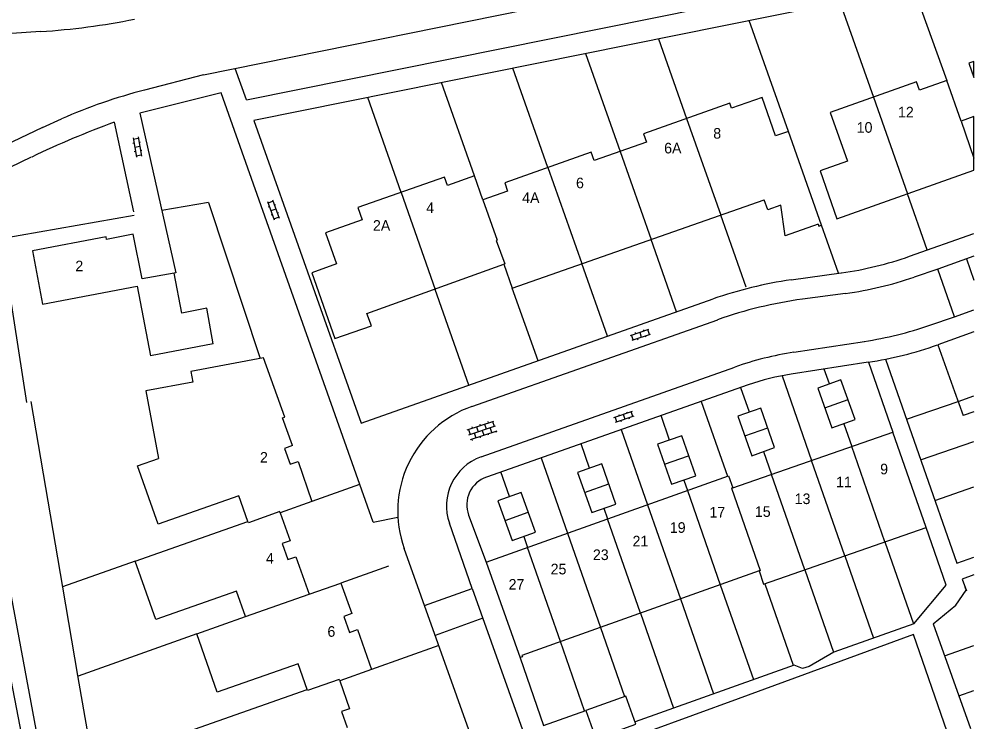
# Model space of a CAD drawing. Extents: x 148816 to 151297, y 399515 to 402500.
# Drawn here: x 151184.7 to 151297.2, y 399600.9 to 399683.8 of the extents above; entities that cross this region are included whole.
import ezdxf

# ---------------------------------------------------------------- set-up
doc = ezdxf.new("R2010")
doc.units = 0
for name, color, linetype in [('B01 Hoofdgebouw  [D] Norm', 7, 'Continuous'), ('B01 Hoofdgebouw  [T] Norm', 7, 'Continuous'), ('B02 Bijgebouw  [D] Norm', 7, 'Continuous'), ('B02 Bijgebouw  [T] Norm', 7, 'Continuous'), ('B07 Tussenmuur  [D] Norm', 7, 'Continuous'), ('S02 Open verharding  Norm', 7, 'Continuous'), ('T04 Haag heg  [D] Gem', 7, 'Continuous'), ('V00 Kant verharding algemeen  [T] Norm', 7, 'Continuous'), ('V00 Kant verharding algemeen secundair  [T] Gem', 7, 'Continuous'), ('Z02 Huisnummer  [Tekst] Norm', 7, 'Continuous')]:
    doc.layers.add(name, color=color, linetype=linetype)

msp = doc.modelspace()

# ---------------------------------------------------------------- linework, layer by layer
at = {"layer": 'B01 Hoofdgebouw  [D] Norm'}
for p, q in [((151207.53, 399645.48), (151200.17, 399644.08)), ((151295.38, 399638.7), (151297.24, 399639.36)), ((151291.62, 399623.82), (151287.7, 399635.07)), ((151239.74, 399619.73), (151243.76, 399608.44))]:
    msp.add_line(p, q, dxfattribs=at)
for points in [[(151239.35, 399662.46), (151241.05, 399657.7), (151240.93, 399657.66), (151241.92, 399654.92), (151241.8, 399654.88)], [(151278.88, 399659.6), (151275, 399658.23), (151274.47, 399661.83), (151272.94, 399661.29), (151272.53, 399662.46)], [(151204.92, 399642.21), (151205.15, 399640.98), (151199.61, 399639.94), (151201.11, 399631.96)], [(151215.45, 399625.56), (151215.4, 399625.7), (151211.71, 399624.38), (151211.65, 399624.54)]]:
    msp.add_lwpolyline(points, dxfattribs=at)
at = {"layer": 'B01 Hoofdgebouw  [T] Norm'}
for p, q in [((151281.56, 399641.25), (151278.83, 399640.27)), ((151283.24, 399636.54), (151281.56, 399641.25)), ((151278.83, 399640.27), (151280.51, 399635.57)), ((151294.97, 399639.85), (151295.98, 399637.02)), ((151272.12, 399637.9), (151269.42, 399636.95)), ((151273.75, 399633.24), (151272.12, 399637.9)), ((151269.42, 399636.95), (151271.05, 399632.29)), ((151280.51, 399635.57), (151283.24, 399636.54)), ((151297.24, 399637.47), (151295.98, 399637.02)), ((151262.79, 399634.62), (151259.94, 399633.64)), ((151264.44, 399629.91), (151262.79, 399634.62)), ((151268.82, 399628.49), (151287.7, 399635.07)), ((151216.9, 399633.48), (151215.97, 399633.15)), ((151215.97, 399633.15), (151216.63, 399631.29)), ((151259.94, 399633.64), (151261.59, 399628.93)), ((151271.05, 399632.29), (151273.75, 399633.24)), ((151198.64, 399631.09), (151201.11, 399631.96)), ((151201.06, 399624.21), (151198.64, 399631.09)), ((151216.63, 399631.29), (151217.56, 399631.62)), ((151217.56, 399631.62), (151219.19, 399626.9)), ((151253.36, 399631.32), (151250.51, 399630.32)), ((151255.04, 399626.59), (151253.36, 399631.32)), ((151239.74, 399619.73), (151268.32, 399629.91)), ((151250.51, 399630.32), (151252.19, 399625.59)), ((151261.59, 399628.93), (151264.44, 399629.91)), ((151268.32, 399629.91), (151268.82, 399628.49)), ((151210.59, 399627.56), (151201.06, 399624.21)), ((151211.65, 399624.54), (151210.59, 399627.56)), ((151243.86, 399627.95), (151241.11, 399626.98)), ((151245.56, 399623.26), (151243.86, 399627.95)), ((151219.19, 399626.9), (151215.45, 399625.56)), ((151241.11, 399626.98), (151242.81, 399622.29)), ((151252.19, 399625.59), (151255.04, 399626.59)), ((151215.45, 399625.56), (151216.63, 399622.26)), ((151198.35, 399619.86), (151211.65, 399624.54)), ((151242.81, 399622.29), (151245.56, 399623.26)), ((151272.45, 399617.14), (151291.62, 399623.82)), ((151216.63, 399622.26), (151215.68, 399621.92)), ((151215.68, 399621.92), (151216.35, 399620.04)), ((151200.78, 399612.97), (151198.35, 399619.86)), ((151216.35, 399620.04), (151217.3, 399620.37)), ((151217.3, 399620.37), (151218.85, 399615.94)), ((151271.91, 399618.7), (151248.67, 399610.42)), ((151271.91, 399618.7), (151272.45, 399617.14)), ((151210.31, 399616.33), (151200.78, 399612.97)), ((151211.37, 399613.31), (151210.31, 399616.33)), ((151218.85, 399615.94), (151222.62, 399617.27)), ((151222.62, 399617.27), (151223.9, 399613.68)), ((151205.61, 399611.28), (151211.37, 399613.31)), ((151223.9, 399613.68), (151222.95, 399613.34)), ((151222.95, 399613.34), (151223.63, 399611.45)), ((151223.63, 399611.45), (151224.58, 399611.79)), ((151224.58, 399611.79), (151226.23, 399607.08)), ((151208.04, 399604.4), (151205.61, 399611.28)), ((151248.67, 399610.42), (151243.96, 399608.74)), ((151244.03, 399608.56), (151243.75, 399608.47)), ((151243.96, 399608.74), (151244.03, 399608.56)), ((151217.56, 399607.75), (151208.04, 399604.4)), ((151218.63, 399604.73), (151217.56, 399607.75)), ((151226.23, 399607.08), (151222.47, 399605.75)), ((151222.47, 399605.75), (151223.62, 399602.45)), ((151205.33, 399600.05), (151218.63, 399604.73)), ((151223.62, 399602.45), (151222.67, 399602.11)), ((151222.67, 399602.11), (151223.34, 399600.23))]:
    msp.add_line(p, q, dxfattribs=at)
for points in [[(151297.24, 399678.8), (151296.63, 399678.58), (151297.24, 399676.89)], [(151297.24, 399676.89), (151297.24, 399678.8)], [(151297.24, 399672.31), (151295.73, 399671.76), (151294.05, 399676.54), (151290.84, 399675.41), (151290.49, 399676.37), (151280.3, 399672.78), (151282.33, 399667.04), (151279.1, 399665.9), (151281.1, 399660.23), (151297.24, 399665.95)], [(151278.88, 399659.6), (151278.96, 399659.36), (151279.28, 399659.47), (151275.37, 399670.53), (151273.86, 399670), (151272.26, 399674.52), (151268.68, 399673.26), (151268.46, 399673.87), (151258.28, 399670.27), (151258.63, 399669.27), (151252.46, 399667.09), (151252.11, 399668.1), (151241.92, 399664.49), (151242.27, 399663.5), (151239.35, 399662.46), (151238.35, 399665.28), (151235.16, 399664.17), (151234.82, 399665.13), (151224.62, 399661.56), (151225.13, 399660.11), (151220.8, 399658.56), (151222.11, 399654.9), (151219.17, 399653.85), (151221.91, 399646.12), (151226.2, 399647.62), (151225.67, 399649.07), (151241.8, 399654.88), (151242.82, 399652.06), (151272.53, 399662.46)], [(151297.24, 399665.95), (151297.24, 399672.31)], [(151207.53, 399645.48), (151206.79, 399649.68), (151203.84, 399649.11), (151202.94, 399653.81), (151199.18, 399653.13), (151198.1, 399658.43), (151194.98, 399657.79), (151194.92, 399658.09), (151186.23, 399656.44), (151187.44, 399650.15), (151198.59, 399652.29), (151200.17, 399644.08)], [(151297.24, 399646.89), (151292.97, 399645.36), (151294.97, 399639.85)], [(151216.9, 399633.48), (151215.72, 399636.76), (151216, 399636.85), (151213.49, 399643.82), (151204.92, 399642.21)]]:
    msp.add_lwpolyline(points, dxfattribs=at)
at = {"layer": 'B02 Bijgebouw  [D] Norm'}
for p, q in [((151279.67, 399637.92), (151282.4, 399638.9)), ((151270.24, 399634.62), (151272.94, 399635.57)), ((151260.77, 399631.29), (151263.61, 399632.28)), ((151251.35, 399627.96), (151254.2, 399628.97)), ((151241.96, 399624.64), (151244.7, 399625.63))]:
    msp.add_line(p, q, dxfattribs=at)
at = {"layer": 'B02 Bijgebouw  [T] Norm'}
msp.add_lwpolyline([(151252.67, 399598.95), (151257.38, 399600.63), (151256.21, 399603.92), (151251.5, 399602.25)], close=True, dxfattribs=at)
at = {"layer": 'B07 Tussenmuur  [D] Norm'}
for p, q in [((151285.39, 399674.58), (151289.42, 399663.16)), ((151285.39, 399674.58), (151289.42, 399663.16)), ((151263.37, 399672.07), (151267.41, 399660.64)), ((151263.37, 399672.07), (151267.41, 399660.64)), ((151295.73, 399671.76), (151297.24, 399667.39)), ((151295.73, 399671.76), (151297.24, 399667.39)), ((151255.55, 399668.18), (151259.18, 399657.8)), ((151255.55, 399668.18), (151259.18, 399657.8)), ((151247.02, 399666.29), (151251.03, 399654.97)), ((151247.02, 399666.29), (151251.03, 399654.97)), ((151229.72, 399663.35), (151233.73, 399651.89)), ((151229.72, 399663.35), (151233.73, 399651.89)), ((151286.75, 399622.13), (151282.83, 399633.38)), ((151286.75, 399622.13), (151282.83, 399633.38)), ((151282.02, 399620.48), (151278.1, 399631.73)), ((151282.02, 399620.48), (151278.1, 399631.73)), ((151277.31, 399618.84), (151273.39, 399630.08)), ((151277.31, 399618.84), (151273.39, 399630.08)), ((151263.46, 399628.18), (151267.34, 399617.07)), ((151263.46, 399628.18), (151267.34, 399617.07)), ((151258.75, 399626.5), (151262.63, 399615.39)), ((151258.75, 399626.5), (151262.63, 399615.39)), ((151257.92, 399613.71), (151254.04, 399624.83)), ((151257.92, 399613.71), (151254.04, 399624.83)), ((151249.33, 399623.15), (151253.21, 399612.04)), ((151249.33, 399623.15), (151253.21, 399612.04)), ((151248.49, 399610.36), (151244.62, 399621.47)), ((151248.49, 399610.36), (151244.62, 399621.47)), ((151211.37, 399613.32), (151218.85, 399615.94)), ((151211.37, 399613.32), (151218.85, 399615.94))]:
    msp.add_line(p, q, dxfattribs=at)
for points in [[(151268.82, 399628.49), (151268.67, 399628.44), (151272.05, 399618.75), (151271.91, 399618.7)], [(151268.82, 399628.49), (151268.67, 399628.44), (151272.05, 399618.75), (151271.91, 399618.7)], [(151222.47, 399605.75), (151222.42, 399605.89), (151218.68, 399604.59), (151218.63, 399604.73)], [(151222.47, 399605.75), (151222.42, 399605.89), (151218.68, 399604.59), (151218.63, 399604.73)]]:
    msp.add_lwpolyline(points, dxfattribs=at)
at = {"layer": 'S02 Open verharding  Norm'}
for p, q in [((151198.22, 399669.13), (151198.07, 399669.11)), ((151198.11, 399669.77), (151198.5, 399667.51)), ((151198.13, 399669.63), (151198.72, 399669.73)), ((151198.7, 399669.88), (151199.1, 399667.61)), ((151198.96, 399669.26), (151198.81, 399669.24)), ((151198.39, 399668.15), (151198.24, 399668.12)), ((151198.9, 399668.74), (151198.31, 399668.64)), ((151199.13, 399668.28), (151198.98, 399668.25)), ((151198.48, 399667.66), (151199.07, 399667.76)), ((151214.53, 399662.45), (151215.32, 399660.29)), ((151213.97, 399662.25), (151214.76, 399660.09)), ((151214.02, 399662.11), (151214.59, 399662.31)), ((151214.19, 399661.64), (151214.05, 399661.59)), ((151214.93, 399661.37), (151214.36, 399661.17)), ((151214.9, 399661.89), (151214.76, 399661.84)), ((151214.53, 399660.7), (151214.39, 399660.65)), ((151214.7, 399660.23), (151215.27, 399660.43)), ((151215.24, 399660.95), (151215.1, 399660.9)), ((151256.75, 399646.48), (151258.93, 399647.2)), ((151256.94, 399645.91), (151259.12, 399646.63)), ((151257.32, 399646.83), (151257.36, 399646.68)), ((151257.84, 399646.84), (151258.03, 399646.27)), ((151258.26, 399647.14), (151258.31, 399647)), ((151258.98, 399646.59), (151258.79, 399647.16)), ((151257.08, 399645.96), (151256.89, 399646.53)), ((151257.55, 399646.11), (151257.6, 399645.97)), ((151258.5, 399646.43), (151258.55, 399646.29)), ((151254.8, 399636.81), (151256.98, 399637.55)), ((151255.13, 399636.29), (151254.94, 399636.86)), ((151254.99, 399636.24), (151257.17, 399636.98)), ((151255.37, 399637.16), (151255.41, 399637.02)), ((151255.61, 399636.45), (151255.65, 399636.31)), ((151255.89, 399637.18), (151256.08, 399636.61)), ((151256.31, 399637.48), (151256.36, 399637.34)), ((151256.55, 399636.77), (151256.6, 399636.63)), ((151257.03, 399636.93), (151256.83, 399637.5)), ((151237.51, 399635.33), (151240.63, 399636.38)), ((151237.65, 399635.37), (151237.84, 399634.8)), ((151237.7, 399634.76), (151240.82, 399635.81)), ((151238.12, 399635.53), (151238.07, 399635.68)), ((151238.6, 399635.69), (151238.79, 399635.12)), ((151239.07, 399635.85), (151239.02, 399635.99)), ((151239.54, 399636.01), (151239.73, 399635.44)), ((151240.02, 399636.17), (151239.97, 399636.31)), ((151240.4, 399635.03), (151240.21, 399635.6)), ((151240.49, 399636.33), (151240.68, 399635.76)), ((151237.89, 399634.19), (151241.02, 399635.24)), ((151238.03, 399634.24), (151238.08, 399634.1)), ((151238.31, 399634.97), (151238.5, 399634.4)), ((151238.98, 399634.56), (151239.02, 399634.41)), ((151239.26, 399635.28), (151239.45, 399634.72)), ((151239.93, 399634.88), (151239.97, 399634.73)), ((151240.87, 399635.19), (151240.92, 399635.05))]:
    msp.add_line(p, q, dxfattribs=at)
at = {"layer": 'T04 Haag heg  [D] Gem'}
for p, q in [((151290.08, 399687.51), (151294.05, 399676.54)), ((151281.45, 399685.77), (151285.39, 399674.58)), ((151275.37, 399670.53), (151270.75, 399683.61)), ((151260.06, 399681.45), (151263.37, 399672.07)), ((151251.46, 399679.72), (151255.53, 399668.18)), ((151247.02, 399666.29), (151242.89, 399677.99)), ((151238.35, 399665.28), (151234.48, 399676.29)), ((151229.72, 399663.35), (151225.77, 399674.54)), ((151291.75, 399656.55), (151289.42, 399663.16)), ((151206.99, 399662.16), (151201.49, 399661.2)), ((151206.99, 399662.16), (151213.08, 399643.74)), ((151198.22, 399660.62), (151182.56, 399657.88)), ((151270.41, 399652.16), (151267.41, 399660.64)), ((151281.28, 399653.8), (151279.28, 399659.47)), ((151182.56, 399657.88), (151185.56, 399638.58)), ((151262.19, 399649.26), (151259.18, 399657.8)), ((151254.06, 399646.38), (151251.03, 399654.97)), ((151237.71, 399640.61), (151233.73, 399651.89)), ((151245.85, 399643.48), (151242.82, 399652.06)), ((151280.2, 399640.76), (151279.57, 399642.51)), ((151274.62, 399641.72), (151278.1, 399631.73)), ((151270.77, 399637.42), (151269.76, 399640.31)), ((151265.1, 399638.69), (151268.18, 399629.86)), ((151289.29, 399636.58), (151295.38, 399638.7)), ((151261.36, 399634.13), (151260.37, 399637.02)), ((151255.67, 399635.37), (151258.75, 399626.5)), ((151281.9, 399636.06), (151282.83, 399633.38)), ((151251.93, 399630.82), (151250.92, 399633.7)), ((151290.96, 399631.79), (151297.24, 399633.98)), ((151246.23, 399632.05), (151249.33, 399623.15)), ((151272.45, 399632.78), (151273.39, 399630.08)), ((151242.49, 399627.47), (151241.46, 399630.37)), ((151224.82, 399628.89), (151219.19, 399626.9)), ((151263.03, 399629.42), (151263.46, 399628.18)), ((151292.63, 399626.99), (151297.24, 399628.6)), ((151253.6, 399626.09), (151254.04, 399624.83)), ((151244.17, 399622.77), (151244.62, 399621.47)), ((151286.75, 399622.13), (151290.12, 399612.46)), ((151198.35, 399619.86), (151189.8, 399616.82)), ((151282.02, 399620.48), (151285.4, 399610.78)), ((151228.24, 399619.27), (151222.62, 399617.27)), ((151277.31, 399618.84), (151280.7, 399609.11)), ((151295.86, 399617.74), (151296.35, 399616.34)), ((151267.34, 399617.07), (151271.24, 399605.88)), ((151272.59, 399617.19), (151275.94, 399607.57)), ((151290.14, 399612.47), (151293.99, 399617.01)), ((151295.1, 399614.65), (151296.33, 399616.42)), ((151296.19, 399616.8), (151296.33, 399616.42)), ((151262.63, 399615.39), (151266.53, 399604.2)), ((151292.44, 399612.45), (151295.1, 399614.65)), ((151257.92, 399613.71), (151261.82, 399602.52)), ((151253.21, 399612.04), (151256.05, 399603.87)), ((151290.14, 399612.47), (151280.71, 399609.11)), ((151292.44, 399612.45), (151296.85, 399600.1)), ((151205.61, 399611.28), (151191.62, 399606.3)), ((151234.15, 399609.9), (151226.23, 399607.08)), ((151251.34, 399602.19), (151248.49, 399610.36)), ((151293.78, 399608.68), (151297.24, 399609.91)), ((151280.71, 399609.11), (151277.83, 399607.42)), ((151276.04, 399607.6), (151257.29, 399600.89)), ((151277.03, 399607.18), (151276.04, 399607.6)), ((151277.83, 399607.42), (151277.03, 399607.18)), ((151295.46, 399603.98), (151297.24, 399604.6))]:
    msp.add_line(p, q, dxfattribs=at)
msp.add_lwpolyline([(151202.51, 399546.87), (151202.04, 399548.65), (151199.37, 399561.59), (151197.02, 399574.88), (151195.22, 399585.3), (151193.44, 399595.8), (151191.61, 399606.38), (151189.81, 399616.8), (151186.1, 399638.68)], dxfattribs=at)
at = {"layer": 'V00 Kant verharding algemeen  [T] Norm'}
for p, q in [((151206.42, 399677.21), (151296.78, 399695.53)), ((151211.49, 399674.25), (151297.24, 399691.57)), ((151297.24, 399688.95), (151212.34, 399671.83)), ((151206.42, 399677.21), (151199.46, 399675.41)), ((151211.49, 399674.25), (151210.14, 399677.96)), ((151208.5, 399675.1), (151198.9, 399672.7)), ((151226.4, 399624.43), (151208.5, 399675.1)), ((151198.9, 399672.7), (151203.14, 399653.85)), ((151212.34, 399671.83), (151225, 399636.12)), ((151289.66, 399655.82), (151297.24, 399658.5)), ((151297.24, 399655.82), (151292.98, 399654.3)), ((151203.14, 399653.85), (151202.94, 399653.81)), ((151275.7, 399653.02), (151281.61, 399653.85)), ((151292.98, 399654.3), (151290.18, 399653.34)), ((151282.12, 399651.43), (151277.02, 399650.74)), ((151225, 399636.12), (151266.49, 399650.78)), ((151294.94, 399648.67), (151297.24, 399649.48)), ((151238.05, 399638.09), (151267.04, 399648.32)), ((151292.04, 399647.67), (151294.94, 399648.67)), ((151276.02, 399644.48), (151284.33, 399645.77)), ((151284.77, 399643.31), (151275.71, 399641.91)), ((151284.83, 399643.32), (151287.7, 399635.07)), ((151286.82, 399643.67), (151295.21, 399619.61)), ((151239.14, 399632.14), (151269.05, 399642.73)), ((151270.64, 399640.64), (151239.77, 399629.77)), ((151179.81, 399636.67), (151189.16, 399586.58)), ((151192.46, 399560.59), (151177.91, 399635.91)), ((151237.67, 399625.29), (151239.74, 399619.73)), ((151226.4, 399624.43), (151229.33, 399625.04)), ((151238.09, 399616.63), (151235.4, 399624.32)), ((151293.99, 399617.01), (151291.62, 399623.82)), ((151252.43, 399558.6), (151230.08, 399621.34)), ((151295.21, 399619.61), (151297.24, 399620.33)), ((151297.24, 399618.23), (151295.86, 399617.74)), ((151238.09, 399616.63), (151245.11, 399596.91))]:
    msp.add_line(p, q, dxfattribs=at)
for points in [[(151187.19, 399682.31), (151180.39, 399681.86)], [(151187.44, 399671), (151189.66, 399672.01)], [(151195.88, 399671.62), (151198.14, 399661.04)], [(151187.44, 399671), (151171.43, 399663.36)], [(151173.45, 399661.4), (151186.15, 399667.52)], [(151258.09, 399584.23), (151267.89, 399588.11), (151267.57, 399588.95), (151277.75, 399593.11), (151276.85, 399595.44), (151279.18, 399596.33), (151280.12, 399594.06), (151294.1, 399599.73), (151290.13, 399611.19), (151269.46, 399603.62), (151253.3, 399597.7)], [(151243.76, 399608.44), (151246.48, 399600.46), (151251.5, 399602.25)]]:
    msp.add_lwpolyline(points, dxfattribs=at)
for centre, radius, start, end in [((151181.75, 399765.68), 83.55, 273.7365, 281.4166), ((151215.43, 399613.56), 63.88, 104.4779, 113.7898), ((151232.65, 399570.67), 107.43, 110.0156, 115.6451), ((151275.88, 399694.77), 41.32, 277.9748, 289.4769), ((151276.29, 399693.99), 42.96, 277.7989, 288.8643), ((151282.38, 399605.65), 47.84, 98.0436, 109.3975), ((151283.95, 399600.21), 51.01, 97.8077, 109.3724), ((151277.59, 399689.57), 44.32, 278.7381, 289.0194), ((151281.98, 399606.08), 38.87, 98.8139, 109.4324), ((151278.13, 399687.19), 44.38, 278.6214, 289.5332), ((151279.83, 399614.74), 27.48, 98.6247, 109.5276), ((151242.41, 399625.74), 13.1, 109.4496, 199.6436), ((151241.19, 399626.35), 6.14, 109.4896, 199.2737), ((151240.91, 399626.5), 3.46, 109.2617, 200.4594)]:
    msp.add_arc(centre, radius, start, end, dxfattribs=at)
at = {"layer": 'V00 Kant verharding algemeen secundair  [T] Gem'}
for p, q in [((151296.37, 399655.51), (151297.24, 399653.01)), ((151294.94, 399648.67), (151292.98, 399654.3)), ((151232.47, 399614.61), (151238.09, 399616.63)), ((151239.35, 399613.13), (151233.72, 399611.1))]:
    msp.add_line(p, q, dxfattribs=at)

# ---------------------------------------------------------------- texts
at = {"layer": 'Z02 Huisnummer  [Tekst] Norm'}
for s, p in [('12', (151288.29, 399672.19)), ('10', (151283.42, 399670.38)), ('8', (151266.51, 399669.68)), ('6A', (151260.72, 399667.94)), ('6', (151250.33, 399663.83)), ('4A', (151243.98, 399662.09)), ('4', (151232.67, 399660.91)), ('2A', (151226.39, 399658.82)), ('2', (151191.3, 399654.04)), ('2', (151213.07, 399631.47)), ('9', (151286.19, 399630.09)), ('11', (151280.99, 399628.56)), ('13', (151276.11, 399626.58)), ('15', (151271.42, 399625.07)), ('17', (151266.06, 399624.99)), ('19', (151261.39, 399623.19)), ('21', (151256.99, 399621.59)), ('4', (151213.77, 399619.56)), ('23', (151252.32, 399619.98)), ('25', (151247.34, 399618.29)), ('27', (151242.38, 399616.49)), ('6', (151221.02, 399610.93))]:
    msp.add_text(s, height=1.25, dxfattribs=at).set_placement(p)

doc.saveas('drawing.dxf')
